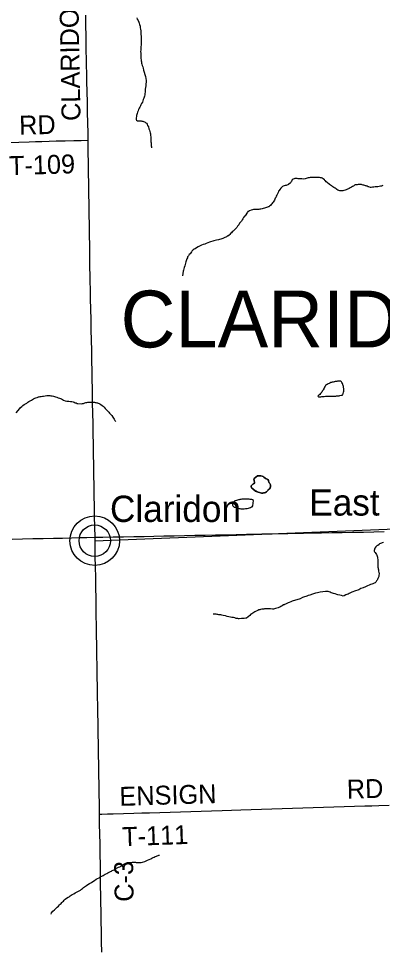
# Model space of a CAD drawing. Extents: x 103424 to 286016, y 38711 to 110967.
# Drawn here: x 160467 to 166271, y 76839 to 91682 of the extents above; entities that cross this region are included whole.
import ezdxf

# ---------------------------------------------------------------- set-up
doc = ezdxf.new("R2010")
doc.units = 0
for name, color, linetype in [('GM_X_County_Road', 7, 'Continuous'), ('GM_X_County_Road_Text', 7, 'Continuous'), ('GM_X_Minor_Lake', 7, 'Continuous'), ('GM_X_Minor_River', 7, 'Continuous'), ('GM_X_Township_Road', 7, 'Continuous'), ('GM_X_Township_Road_Text', 7, 'Continuous'), ('GM_X_Township_Text', 7, 'Continuous'), ('GM_X_Unincorporated', 7, 'Continuous'), ('GM_X_Unincorporated_Location', 7, 'Continuous'), ('GM_X_Unincorporated_Text', 7, 'Continuous'), ('GM_X_US_Route', 7, 'Continuous'), ('SC_Scratch1', 7, 'Continuous')]:
    doc.layers.add(name, color=color, linetype=linetype)

msp = doc.modelspace()

# ---------------------------------------------------------------- linework, layer by layer
at = {"layer": 'GM_X_County_Road'}
for points in [[(161721, 81257), (161720, 81358), (161717, 81523), (161714, 81689), (161712, 81854), (161709, 82019), (161707, 82148), (161705, 82277), (161702, 82442), (161699, 82607), (161697, 82772), (161694, 82937), (161691, 83102), (161689, 83257), (161686, 83412), (161683, 83577), (161680, 83742), (161678, 83907), (161675, 84072), (161672, 84237), (161669, 84402), (161666, 84567), (161663, 84732), (161660, 84897), (161657, 85062), (161654, 85227), (161651, 85392), (161648, 85557), (161646, 85722), (161644, 85810), (161642, 85898), (161640, 86061), (161636, 86226), (161633, 86391), (161629, 86556), (161626, 86721), (161623, 86886), (161619, 87051), (161616, 87216), (161613, 87381), (161611, 87475), (161609, 87568), (161606, 87733), (161604, 87898), (161601, 88063), (161599, 88228), (161596, 88393), (161594, 88559), (161591, 88724), (161589, 88889), (161586, 89054), (161584, 89219), (161581, 89384), (161579, 89549), (161577, 89646), (161576, 89743), (161575, 89856), (161571, 90021), (161568, 90186), (161564, 90351), (161560, 90516), (161557, 90681), (161554, 90807), (161551, 90933), (161549, 91049), (161547, 91165), (161546, 91242), (161543, 91407), (161540, 91572), (161538, 91737)], [(161794, 76794), (161791, 76959), (161788, 77124), (161786, 77290), (161783, 77455), (161781, 77574), (161779, 77693), (161776, 77858), (161774, 78023), (161771, 78188), (161768, 78353), (161766, 78518), (161763, 78683), (161760, 78838), (161758, 78994), (161755, 79159), (161753, 79324), (161750, 79471), (161748, 79619), (161745, 79784), (161743, 79949), (161740, 80114), (161737, 80279), (161734, 80444), (161732, 80609), (161730, 80736), (161728, 80863), (161725, 81028), (161722, 81193), (161721, 81257)]]:
    msp.add_lwpolyline(points, dxfattribs=at)
at = {"layer": 'GM_X_Minor_Lake'}
for points in [[(165606, 85900), (165569, 85901), (165557, 85899), (165545, 85896), (165531, 85894), (165519, 85894), (165509, 85892), (165499, 85890), (165485, 85887), (165471, 85883), (165459, 85881), (165449, 85877), (165433, 85870), (165421, 85866), (165403, 85856), (165391, 85849), (165381, 85843), (165365, 85833), (165357, 85822), (165349, 85806), (165341, 85790), (165328, 85763), (165320, 85751), (165312, 85741), (165304, 85726), (165292, 85714), (165282, 85702), (165271, 85687), (165257, 85675), (165243, 85663), (165255, 85653), (165275, 85653), (165289, 85653), (165303, 85656)], [(165606, 85900), (165569, 85901), (165557, 85899), (165545, 85896), (165531, 85894), (165519, 85894), (165509, 85892), (165499, 85890), (165485, 85887), (165471, 85883), (165459, 85881), (165449, 85877), (165433, 85870), (165421, 85866), (165403, 85856), (165391, 85849), (165381, 85843), (165365, 85833), (165357, 85822), (165349, 85806), (165341, 85790), (165328, 85763), (165320, 85751), (165312, 85741), (165304, 85726), (165292, 85714), (165282, 85702), (165271, 85687), (165257, 85675), (165243, 85663), (165255, 85653), (165275, 85653), (165289, 85653), (165303, 85656), (165320, 85656), (165342, 85658), (165362, 85659), (165380, 85661), (165396, 85661), (165412, 85664), (165428, 85662), (165447, 85662), (165463, 85661), (165473, 85661), (165491, 85663), (165509, 85663), (165527, 85664), (165541, 85666), (165554, 85666), (165566, 85669), (165582, 85669), (165594, 85671), (165612, 85675), (165628, 85678), (165640, 85680), (165646, 85702), (165649, 85723), (165655, 85743), (165657, 85767), (165650, 85815), (165645, 85830), (165641, 85842), (165637, 85852), (165633, 85866), (165624, 85878), (165618, 85888), (165606, 85900)], [(165303, 85656), (165320, 85656), (165342, 85658), (165362, 85659), (165380, 85661), (165396, 85661), (165412, 85664), (165428, 85662), (165447, 85662), (165463, 85661), (165473, 85661), (165491, 85663), (165509, 85663), (165527, 85664), (165541, 85666), (165554, 85666), (165566, 85669), (165582, 85669), (165594, 85671), (165612, 85675), (165628, 85678), (165640, 85680), (165646, 85702), (165649, 85723), (165655, 85743), (165657, 85767), (165650, 85815), (165645, 85830), (165641, 85842), (165637, 85852), (165633, 85866), (165624, 85878), (165618, 85888), (165606, 85900)], [(164277, 84391), (164225, 84350), (164221, 84335), (164224, 84325), (164226, 84309), (164228, 84289), (164228, 84275), (164217, 84263), (164205, 84256), (164191, 84246), (164179, 84232), (164179, 84219), (164185, 84201), (164196, 84187), (164206, 84182), (164245, 84148), (164259, 84144), (164273, 84136), (164290, 84131), (164308, 84125), (164324, 84119), (164342, 84117), (164362, 84116), (164376, 84120), (164389, 84120), (164405, 84127), (164421, 84137), (164433, 84145)], [(164277, 84391), (164285, 84391), (164305, 84389), (164321, 84390), (164331, 84390), (164350, 84384), (164366, 84378), (164380, 84369), (164401, 84355), (164417, 84345), (164431, 84337), (164441, 84331), (164452, 84317), (164456, 84307), (164460, 84293), (164466, 84281), (164473, 84271), (164481, 84259), (164483, 84247), (164483, 84237), (164484, 84227), (164484, 84213), (164480, 84197), (164472, 84186), (164462, 84176), (164450, 84166), (164442, 84155), (164433, 84145), (164421, 84137), (164405, 84127), (164389, 84120), (164376, 84120), (164362, 84116), (164342, 84117), (164324, 84119), (164308, 84125), (164290, 84131), (164273, 84136), (164259, 84144), (164245, 84148), (164206, 84182), (164196, 84187), (164185, 84201), (164179, 84219), (164179, 84232), (164191, 84246), (164205, 84256), (164217, 84263), (164228, 84275), (164228, 84289), (164226, 84309), (164224, 84325), (164221, 84335), (164225, 84350), (164277, 84391)], [(164433, 84145), (164442, 84155), (164450, 84166), (164462, 84176), (164472, 84186), (164480, 84197), (164484, 84213), (164484, 84227), (164483, 84237), (164483, 84247), (164481, 84259), (164473, 84271), (164466, 84281), (164460, 84293), (164456, 84307), (164452, 84317), (164441, 84331), (164431, 84337), (164417, 84345), (164401, 84355), (164380, 84369), (164366, 84378), (164350, 84384), (164331, 84390), (164321, 84390), (164305, 84389), (164285, 84391), (164277, 84391)], [(164216, 83997), (164197, 84008), (164187, 84012), (164173, 84013), (164162, 84015), (164146, 84017), (164130, 84017), (164116, 84018), (164102, 84020), (164090, 84020), (164078, 84020), (164051, 84019), (164039, 84019), (164027, 84017), (164013, 84016), (163999, 84014), (163987, 84010), (163975, 84006), (163959, 84001), (163941, 83997), (163927, 83993), (163915, 83990), (163901, 83974), (163885, 83946), (163879, 83935), (163878, 83925), (163884, 83913), (163894, 83903), (163908, 83893), (163919, 83890), (163931, 83884), (163949, 83878), (163969, 83874), (163985, 83871), (163998, 83869), (164012, 83867), (164036, 83865), (164052, 83866), (164068, 83866), (164086, 83868), (164111, 83869), (164133, 83873), (164153, 83880), (164169, 83886), (164183, 83894), (164195, 83899), (164205, 83915), (164216, 83997)], [(164216, 83997), (164197, 84008), (164187, 84012), (164173, 84013), (164162, 84015), (164146, 84017), (164130, 84017), (164116, 84018), (164102, 84020), (164090, 84020), (164078, 84020), (164051, 84019), (164039, 84019), (164027, 84017), (164013, 84016), (163999, 84014), (163987, 84010), (163975, 84006), (163959, 84001), (163941, 83997), (163927, 83993), (163915, 83990), (163901, 83974), (163885, 83946)], [(163885, 83946), (163879, 83935), (163878, 83925), (163884, 83913), (163894, 83903), (163908, 83893), (163919, 83890), (163931, 83884), (163949, 83878), (163969, 83874), (163985, 83871), (163998, 83869), (164012, 83867), (164036, 83865), (164052, 83866), (164068, 83866), (164086, 83868), (164111, 83869), (164133, 83873), (164153, 83880), (164169, 83886), (164183, 83894), (164195, 83899), (164205, 83915), (164216, 83997)]]:
    msp.add_lwpolyline(points, dxfattribs=at)
at = {"layer": 'GM_X_Minor_River'}
for points in [[(162352, 91694), (162361, 91672), (162373, 91650), (162384, 91628), (162392, 91608), (162398, 91588), (162405, 91563), (162409, 91537), (162414, 91513), (162416, 91489), (162417, 91463), (162419, 91430), (162420, 91404), (162422, 91380), (162423, 91360), (162423, 91340), (162423, 91321), (162420, 91261), (162419, 91236), (162417, 91212), (162418, 91180), (162414, 91158), (162415, 91133), (162417, 91111), (162418, 91089), (162418, 91069), (162418, 91049), (162421, 91026), (162423, 91008), (162425, 90992), (162430, 90974), (162434, 90956), (162440, 90934), (162447, 90914), (162453, 90890), (162460, 90859), (162471, 90827), (162479, 90793), (162490, 90759), (162499, 90725), (162501, 90697), (162500, 90668), (162496, 90642), (162495, 90610), (162491, 90585), (162488, 90559), (162486, 90537), (162484, 90512), (162481, 90488), (162479, 90466), (162475, 90448), (162472, 90431), (162466, 90415), (162462, 90403), (162456, 90391), (162449, 90372), (162441, 90352), (162429, 90330), (162419, 90309), (162410, 90289), (162400, 90270), (162390, 90252), (162380, 90234), (162373, 90213), (162365, 90193), (162357, 90169), (162350, 90136), (162341, 90086), (162341, 90073), (162347, 90063), (162365, 90052), (162382, 90050), (162398, 90050), (162410, 90050), (162422, 90051), (162432, 90049), (162448, 90045), (162461, 90041), (162473, 90035), (162487, 90030), (162497, 90022), (162507, 90014), (162516, 90000), (162526, 89978), (162537, 89954), (162545, 89926), (162556, 89902), (162560, 89881), (162567, 89863), (162569, 89847), (162571, 89833)], [(162571, 89833), (162573, 89817), (162574, 89797), (162576, 89781), (162576, 89769), (162579, 89756), (162579, 89740), (162579, 89716), (162580, 89702), (162580, 89686), (162580, 89670), (162582, 89653), (162585, 89639), (162587, 89627), (162589, 89621), (162589, 89623)], [(165361, 89093), (165353, 89103), (165345, 89113), (165328, 89129), (165312, 89137), (165298, 89141), (165285, 89144), (165265, 89148), (165239, 89150), (165205, 89149), (165172, 89150), (165144, 89148), (165120, 89147), (165102, 89143), (165086, 89141), (165070, 89136), (165054, 89132), (165036, 89128), (165009, 89123), (164987, 89125), (164969, 89127), (164955, 89126), (164941, 89126), (164927, 89128), (164910, 89130), (164898, 89131), (164886, 89133), (164874, 89133), (164862, 89129), (164846, 89120), (164832, 89112), (164826, 89102), (164818, 89085), (164811, 89073), (164803, 89061), (164775, 89038), (164761, 89032), (164747, 89028), (164733, 89023), (164721, 89021), (164705, 89017), (164689, 89008), (164679, 89004), (164665, 88992), (164649, 88977), (164635, 88959), (164623, 88943), (164615, 88930), (164611, 88920), (164606, 88910), (164600, 88900), (164590, 88879), (164584, 88865), (164576, 88849), (164569, 88832), (164561, 88818), (164555, 88804), (164547, 88786), (164537, 88773), (164526, 88757), (164520, 88745), (164508, 88730), (164498, 88718), (164486, 88704), (164472, 88693), (164458, 88683), (164448, 88679), (164438, 88675), (164422, 88670), (164406, 88666), (164388, 88662), (164370, 88655), (164350, 88651), (164330, 88646), (164314, 88644), (164298, 88640), (164278, 88637), (164231, 88637), (164213, 88636), (164197, 88632), (164175, 88625), (164151, 88615), (164133, 88609), (164123, 88606), (164121, 88596), (164109, 88578), (164091, 88555), (164080, 88539), (164070, 88531), (164056, 88512), (164050, 88502), (164042, 88488), (164032, 88473), (164021, 88453), (164007, 88437), (163993, 88418), (163979, 88394), (163961, 88375), (163946, 88353), (163926, 88330), (163906, 88310)], [(166278, 89019), (166258, 89012), (166240, 89008), (166220, 89004), (166198, 89001), (166176, 88999), (166154, 88998), (166132, 88996), (166115, 88994), (166093, 88991), (166083, 88991), (166055, 88999), (166045, 89002), (166035, 89008), (166022, 89012), (166012, 89016), (166000, 89018), (165988, 89022), (165976, 89025), (165966, 89027), (165949, 89031), (165937, 89035), (165919, 89036), (165909, 89036), (165897, 89036), (165883, 89036), (165867, 89034), (165850, 89031), (165838, 89029), (165828, 89025), (165808, 89012), (165792, 89004), (165776, 88994), (165759, 88983), (165743, 88975), (165729, 88966), (165713, 88960), (165694, 88954), (165678, 88945), (165658, 88939), (165638, 88934), (165622, 88934), (165608, 88936), (165594, 88938), (165578, 88941), (165561, 88947), (165545, 88957), (165531, 88967), (165516, 88981), (165496, 88991), (165482, 89000), (165469, 89010), (165457, 89018), (165445, 89024), (165429, 89038), (165390, 89067), (165373, 89081), (165361, 89093)], [(163906, 88310), (163890, 88293), (163874, 88281), (163862, 88266), (163849, 88254), (163839, 88242), (163825, 88231), (163803, 88215), (163793, 88211), (163783, 88204), (163771, 88196), (163757, 88190), (163747, 88185), (163737, 88183), (163723, 88177), (163707, 88171), (163691, 88166), (163673, 88162), (163655, 88156), (163626, 88151), (163604, 88145), (163580, 88138), (163510, 88117), (163484, 88108), (163460, 88097), (163436, 88087), (163412, 88078), (163386, 88068), (163354, 88055), (163330, 88041), (163306, 88026), (163282, 88013), (163266, 88007), (163250, 87993), (163242, 87982), (163232, 87972), (163224, 87962), (163214, 87948), (163203, 87931), (163189, 87921), (163175, 87900), (163163, 87882), (163159, 87868), (163153, 87854), (163146, 87837), (163140, 87819), (163134, 87803), (163128, 87782), (163123, 87762), (163117, 87738), (163110, 87713), (163104, 87693), (163100, 87673), (163094, 87655), (163091, 87640), (163087, 87628), (163085, 87614), (163085, 87602), (163083, 87592), (163080, 87580), (163080, 87578)], [(160429, 85393), (160486, 85466), (160500, 85483), (160518, 85499), (160536, 85514), (160554, 85528), (160578, 85541), (160596, 85551), (160614, 85564), (160632, 85576), (160651, 85589), (160671, 85599), (160689, 85609), (160707, 85618), (160725, 85628), (160743, 85635), (160762, 85641), (160782, 85649), (160796, 85652), (160812, 85654), (160828, 85658), (160846, 85661), (160866, 85663), (160890, 85668), (160916, 85670), (160939, 85670), (160963, 85671), (160981, 85669), (161001, 85668), (161025, 85664), (161040, 85658), (161058, 85650), (161078, 85643), (161099, 85635)], [(161099, 85635), (161119, 85627), (161137, 85622), (161149, 85618), (161166, 85608), (161182, 85600), (161212, 85589), (161239, 85583), (161267, 85579), (161293, 85578), (161318, 85574), (161338, 85571), (161356, 85565), (161372, 85557), (161387, 85553), (161399, 85547), (161413, 85544), (161468, 85541), (161486, 85543), (161504, 85547), (161522, 85554), (161540, 85558), (161558, 85562), (161574, 85565), (161590, 85567), (161606, 85567), (161624, 85568), (161643, 85568), (161655, 85566), (161665, 85566), (161679, 85565), (161689, 85563), (161701, 85561), (161713, 85557), (161726, 85553), (161738, 85549), (161750, 85544), (161764, 85538), (161779, 85526), (161801, 85514), (161815, 85500), (161832, 85484), (161848, 85467), (161863, 85451), (161877, 85437), (161889, 85423), (161904, 85407), (161918, 85389), (161937, 85369), (161953, 85351), (161972, 85329), (161982, 85311), (161993, 85293), (162003, 85275), (162013, 85263), (162019, 85260)], [(166287, 83328), (166269, 83324), (166257, 83319), (166239, 83311), (166227, 83305), (166217, 83298), (166198, 83280), (166181, 83274), (166168, 83257), (166152, 83239), (166140, 83200), (166141, 83190), (166143, 83180), (166153, 83166), (166166, 83152), (166178, 83136), (166182, 83124), (166186, 83110), (166191, 83092), (166195, 83076), (166197, 83058), (166196, 83041), (166196, 83025), (166196, 83007), (166197, 82985), (166197, 82967), (166197, 82949), (166200, 82936), (166202, 82920), (166204, 82906), (166209, 82890), (166211, 82870), (166213, 82850), (166218, 82838), (166218, 82826), (166216, 82805), (166212, 82783), (166205, 82763), (166199, 82751), (166193, 82740), (166185, 82726), (166179, 82714), (166164, 82697), (166154, 82687), (166138, 82679), (166118, 82670), (166102, 82662), (166082, 82656), (166062, 82647), (166033, 82635), (165999, 82622), (165965, 82607), (165927, 82592), (165893, 82575), (165823, 82554), (165801, 82543), (165783, 82535), (165763, 82525), (165743, 82516), (165723, 82506), (165703, 82497), (165689, 82493), (165661, 82476), (165645, 82472), (165619, 82480), (165590, 82487), (165562, 82493), (165542, 82500), (165515, 82508), (165493, 82514), (165473, 82519), (165452, 82527), (165436, 82535), (165422, 82539), (165406, 82544)], [(165406, 82544), (165395, 82544), (165383, 82546), (165373, 82546), (165361, 82544), (165323, 82541), (165277, 82534), (165234, 82527), (165206, 82521), (165190, 82516), (165174, 82510), (165156, 82504), (165142, 82497), (165128, 82493), (165112, 82487), (165086, 82480), (165066, 82474), (165048, 82469), (165028, 82461), (164996, 82448), (164958, 82431), (164867, 82402), (164847, 82397), (164833, 82393), (164809, 82382), (164785, 82372), (164769, 82367), (164757, 82359), (164745, 82355), (164735, 82351), (164723, 82344), (164711, 82340), (164701, 82336), (164691, 82332), (164673, 82319), (164653, 82309), (164633, 82298), (164619, 82292), (164607, 82288), (164565, 82273), (164531, 82266), (164519, 82266), (164488, 82269), (164440, 82271), (164412, 82268), (164391, 82268), (164377, 82267), (164361, 82265), (164345, 82265), (164327, 82261), (164313, 82256), (164299, 82252), (164281, 82244), (164259, 82235), (164233, 82220), (164187, 82191), (164171, 82185), (164157, 82165), (164127, 82140), (164101, 82123), (164091, 82123), (164063, 82116), (164025, 82114), (163987, 82111), (163973, 82111), (163962, 82113), (163948, 82114), (163936, 82118), (163916, 82124), (163896, 82130), (163871, 82133), (163845, 82139), (163819, 82144), (163792, 82150), (163766, 82158), (163733, 82165), (163711, 82169), (163693, 82172), (163677, 82174), (163663, 82176), (163648, 82180), (163634, 82181), (163620, 82183), (163604, 82185), (163590, 82187), (163578, 82186), (163572, 82186)], [(160986, 77403), (160993, 77423), (161015, 77448), (161041, 77470), (161063, 77489), (161083, 77510), (161102, 77528), (161118, 77547), (161132, 77561), (161144, 77571), (161156, 77584), (161166, 77598), (161184, 77610), (161195, 77623), (161211, 77637), (161233, 77656), (161257, 77670), (161275, 77679), (161289, 77691), (161303, 77701), (161323, 77714), (161347, 77726), (161371, 77739), (161433, 77772), (161453, 77785), (161471, 77797), (161485, 77812), (161501, 77824), (161519, 77835), (161535, 77847), (161552, 77859), (161572, 77872), (161596, 77892), (161628, 77907), (161650, 77922), (161676, 77938), (161702, 77957), (161728, 77970), (161750, 77982), (161770, 77995), (161794, 78009), (161816, 78018), (161832, 78028), (161850, 78036), (161874, 78051), (161892, 78059), (161912, 78072), (161934, 78080), (161948, 78087), (161960, 78095), (161976, 78103), (161990, 78110), (162004, 78118), (162018, 78128), (162038, 78139), (162060, 78151), (162080, 78156), (162090, 78162), (162100, 78168), (162112, 78176), (162124, 78181), (162148, 78197), (162168, 78206), (162182, 78212), (162192, 78216), (162214, 78221), (162234, 78223), (162252, 78223), (162270, 78226), (162286, 78228), (162300, 78230), (162331, 78229), (162345, 78227), (162357, 78227), (162373, 78224), (162393, 78224), (162406, 78222), (162420, 78224), (162442, 78229), (162480, 78240), (162524, 78263), (162574, 78284), (162592, 78292), (162614, 78305), (162632, 78311), (162648, 78319), (162666, 78324), (162678, 78330), (162692, 78334), (162702, 78339), (162712, 78341), (162714, 78339)]]:
    msp.add_lwpolyline(points, dxfattribs=at)
at = {"layer": 'GM_X_Township_Road'}
for points in [[(160036, 89699), (160139, 89702), (160304, 89708), (160469, 89713), (160634, 89718), (160735, 89721), (160837, 89725), (160953, 89728), (161069, 89731), (161209, 89734), (161349, 89738), (161464, 89741), (161576, 89743)], [(162500, 79017), (162557, 79019), (162722, 79024), (162887, 79029), (163052, 79034), (163217, 79039), (163382, 79044), (163547, 79049), (163712, 79054), (163862, 79059), (164012, 79064), (164177, 79069), (164342, 79074), (164507, 79079), (164672, 79084), (164837, 79090), (165002, 79095), (165167, 79100), (165332, 79105), (165497, 79110), (165662, 79115), (165827, 79121), (165992, 79126), (166103, 79129), (166214, 79133), (166379, 79138)], [(161758, 78994), (161793, 78995), (161885, 78998), (161976, 79000), (162141, 79006), (162306, 79011), (162432, 79015), (162500, 79017)]]:
    msp.add_lwpolyline(points, dxfattribs=at)
at = {"layer": 'GM_X_Unincorporated'}
for radius in [395, 251]:
    msp.add_circle((161682, 83356), radius, dxfattribs=at)
at = {"layer": 'GM_X_Unincorporated_Location'}
msp.add_line((161682, 83356), (161682, 83356), dxfattribs=at)
at = {"layer": 'GM_X_US_Route'}
msp.add_lwpolyline([(160366, 83382), (160531, 83385), (160696, 83389), (160861, 83393), (161026, 83396), (161168, 83399), (161309, 83403), (161434, 83405), (161558, 83408), (161686, 83412), (161812, 83414), (161977, 83417), (162142, 83420), (162307, 83423), (162472, 83426), (162627, 83429), (162782, 83432), (162947, 83435), (163112, 83438), (163277, 83442), (163442, 83445), (163607, 83449), (163772, 83452), (163937, 83455), (164102, 83459), (164224, 83461), (164346, 83464), (164511, 83467), (164676, 83471), (164761, 83473), (164846, 83474), (165011, 83478), (165155, 83480), (165298, 83483), (165464, 83486), (165629, 83489), (165794, 83492), (165882, 83494), (165971, 83495), (166136, 83499), (166301, 83503)], dxfattribs=at)
msp.add_lwpolyline([(160366, 83382), (160531, 83385), (160696, 83389), (160861, 83393), (161026, 83396), (161168, 83399), (161309, 83403), (161434, 83405), (161558, 83408), (161686, 83412), (161812, 83414), (161977, 83417), (162142, 83420), (162307, 83423), (162472, 83426), (162627, 83429), (162782, 83432), (162947, 83435), (163112, 83438), (163277, 83442), (163442, 83445), (163607, 83449), (163772, 83452), (163937, 83455), (164102, 83459), (164224, 83461), (164346, 83464), (164511, 83467), (164676, 83471), (164761, 83473), (164846, 83474), (165011, 83478), (165155, 83480), (165298, 83483), (165464, 83486), (165629, 83489), (165794, 83492), (165882, 83494), (165971, 83495), (166136, 83499), (166301, 83503)], dxfattribs=at)
at = {"layer": 'SC_Scratch1'}
msp.add_line((161682, 83356), (169490, 83665), dxfattribs=at)

# ---------------------------------------------------------------- texts
at = {"layer": 'GM_X_County_Road_Text'}
for s, rotation, p in [('CLARIDON', 91.0611, (161456, 90053)), ('C-3', 90.9162, (162303, 77600))]:
    msp.add_text(s, height=301.9, rotation=rotation, dxfattribs=at).set_placement(p)
at = {"layer": 'GM_X_Township_Road_Text'}
for s, rotation, p in [('RD', 0.9871, (160478, 89833)), ('T-109', 1.652, (160318, 89186)), ('ENSIGN', 1.6684, (162080, 79127)), ('RD', 1.4825, (165707, 79242)), ('T-111', 1.9253, (162123, 78485))]:
    msp.add_text(s, height=301.9, rotation=rotation, dxfattribs=at).set_placement(p)
at = {"layer": 'GM_X_Township_Text'}
msp.add_text('CLARIDON', height=905.6, rotation=0, dxfattribs=at).set_placement((162094, 86439))
at = {"layer": 'GM_X_Unincorporated_Text'}
for s, p in [('East Claridon', (165104, 83757)), ('Claridon', (161925, 83655))]:
    msp.add_text(s, height=419.6, rotation=0, dxfattribs=at).set_placement(p)

doc.saveas('drawing.dxf')
